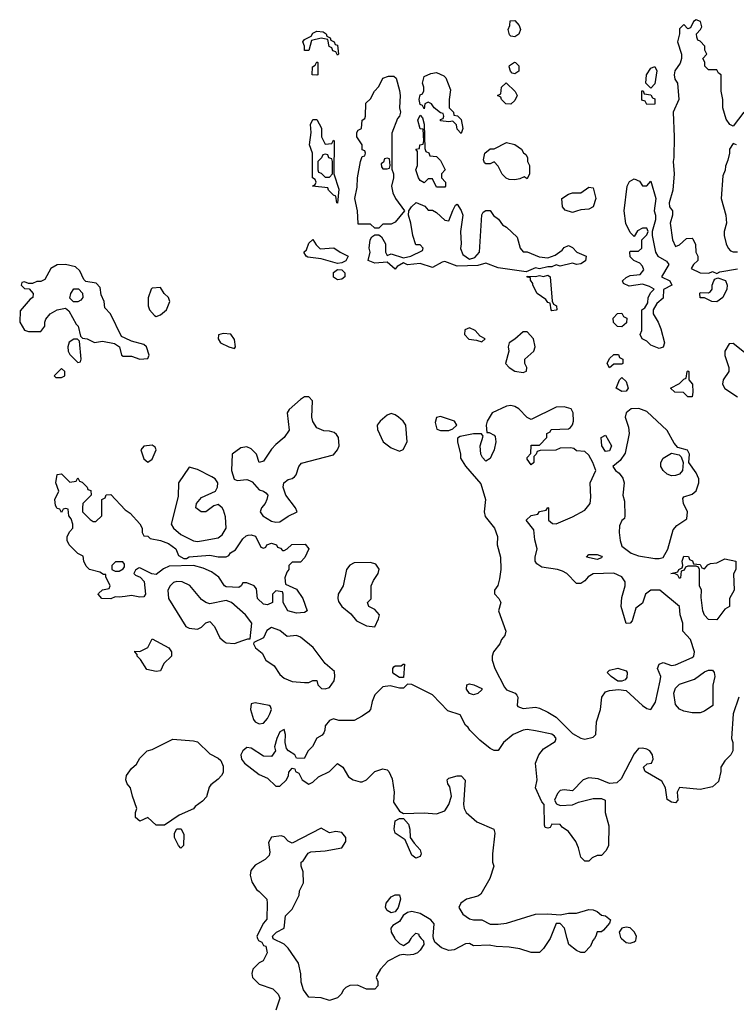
# Model space of a CAD drawing. Header units: inches. Extents: x 2380249 to 2585472, y 382747 to 546448.
# Tile 377 of 626: x 2509487 to 2512965, y 439680 to 444458. Entities that reach past the tile are written whole.
import ezdxf

# ---------------------------------------------------------------- set-up
doc = ezdxf.new("R2010")
doc.units = ezdxf.units.IN
doc.header["$MEASUREMENT"] = 0
for name, color, linetype in [('C5404', 7, 'Continuous'), ('C5413', 7, 'Continuous'), ('C5414', 7, 'Continuous')]:
    doc.layers.add(name, color=color, linetype=linetype)

msp = doc.modelspace()

# ---------------------------------------------------------------- linework, layer by layer
at = {"layer": 'C5404', "color": 4}
for points, elevation in [([(2510000, 442912.3), (2509981.2, 442921.2), (2509928, 443030), (2509900.4, 443060.4), (2509898, 443090), (2509883.1, 443123.1), (2509878, 443158), (2509859, 443179), (2509808, 443188), (2509798, 443198), (2509778.6, 443238.6), (2509758.4, 443258.4), (2509710, 443269.3), (2509670, 443269.2), (2509638, 443250), (2509610, 443198), (2509590, 443188), (2509570, 443188), (2509550, 443178), (2509530, 443178), (2509510, 443186), (2509498, 443182), (2509494, 443170), (2509510, 443154), (2509532.7, 443152.7), (2509552, 443130), (2509551.3, 443110), (2509538, 443102), (2509490, 443046), (2509487.3, 442990), (2509510, 442951.3), (2509530, 442944.7), (2509590, 442944.7), (2509608.7, 442970), (2509608.7, 442990), (2509614.6, 443005.4), (2509635.3, 443030), (2509670, 443050.7), (2509710, 443058), (2509725.4, 443045.4), (2509760.7, 442980.7), (2509770.5, 442970.5), (2509782, 442922), (2509792, 442912), (2509814, 442910), (2509850, 442891.3), (2509890, 442898.8), (2509947.1, 442887.1), (2509971.3, 442871.3), (2509982, 442830), (2509990, 442824.7), (2510000, 442825)], 48), ([(2510000, 441659.7), (2509970, 441655.3), (2509950, 441658), (2509930, 441648), (2509886, 441650), (2509868, 441670), (2509870, 441674), (2509888.4, 441691.6), (2509922, 441698), (2509926, 441710), (2509906, 441754), (2509906, 441766), (2509894, 441766), (2509876.4, 441776.4), (2509826, 441790), (2509810, 441806), (2509798, 441830), (2509794.6, 441854.6), (2509770, 441868), (2509728, 441910), (2509718, 441930), (2509718, 441950), (2509730, 441974), (2509746, 441990), (2509746, 442010), (2509736.4, 442036.4), (2509726, 442050), (2509722, 442082), (2509710, 442086), (2509698, 442082), (2509690, 442066), (2509682, 442082), (2509670, 442086), (2509660.4, 442100.4), (2509658, 442130), (2509678, 442170), (2509662, 442210), (2509668.4, 442251.6), (2509690, 442254), (2509730, 442214), (2509762, 442218), (2509770, 442234), (2509778, 442218), (2509790, 442214), (2509814, 442190), (2509818, 442178), (2509832.7, 442172.7), (2509834, 442150), (2509794, 442110), (2509792, 442090), (2509792, 442070), (2509830, 442032), (2509843.6, 442023.6), (2509856.4, 442023.6), (2509886, 442050), (2509886, 442130), (2509902, 442138), (2509907.3, 442152.7), (2509930, 442154), (2509999.6, 442079.6), (2510000, 442079.3)], 44)]:
    msp.add_lwpolyline(points, dxfattribs=dict(at, elevation=elevation))
for points, elevation in [([(2509748.4, 443088.4), (2509730, 443106), (2509735.3, 443130), (2509750, 443151.3), (2509772, 443152), (2509791.6, 443131.6), (2509794, 443110), (2509783.6, 443096.4), (2509770, 443088.7)], 48), ([(2509750, 442908), (2509727.1, 442892.9), (2509721, 442870), (2509722, 442850), (2509730, 442834), (2509770, 442794), (2509782, 442798), (2509786, 442810), (2509778, 442898), (2509767.3, 442907.3)], 48), ([(2509690, 442766), (2509654, 442730), (2509662, 442722), (2509690, 442722), (2509706, 442730), (2509706, 442750)], 48), ([(2509987.3, 441827.3), (2509952.7, 441827.3), (2509934, 441810), (2509934, 441790), (2509950, 441782), (2509970, 441782), (2509990, 441794), (2509996.4, 441803.6), (2509996.4, 441816.4)], 44)]:
    msp.add_lwpolyline(points, close=True, dxfattribs=dict(at, elevation=elevation))
at = {"layer": 'C5413', "color": 4, "elevation": 44}
for points in [[(2510642, 440000), (2510646, 439990), (2510662, 439982), (2510670, 439966), (2510682, 439962), (2510688, 439930), (2510668.4, 439891.6), (2510650, 439882), (2510619, 439850), (2510613.2, 439830), (2510617.2, 439810), (2510650, 439777.2), (2510715.5, 439755.5), (2510742, 439730), (2510749, 439710), (2510730, 439652)], [(2511435.4, 440000), (2511447.3, 439987.3), (2511448, 439970), (2511430, 439942), (2511418, 439930), (2511399, 439921), (2511370, 439918), (2511350, 439922), (2511330, 439918), (2511274, 439890), (2511238, 439850), (2511220.4, 439819.6), (2511218, 439810), (2511226, 439790), (2511226, 439770), (2511210, 439754), (2511170, 439754), (2511127.3, 439772.7), (2511090, 439772), (2511070, 439762), (2511058, 439750), (2511048, 439730), (2511028.9, 439711.1), (2510990, 439698), (2510950, 439711), (2510890, 439714), (2510864.7, 439750), (2510852.7, 439787.3), (2510851.6, 439828.4), (2510839.8, 439879.8), (2510790, 439952), (2510770, 439972), (2510718, 439998), (2510717.3, 440000)], [(2511307.2, 440000), (2511310, 439995.3), (2511330, 439975.3), (2511350, 439966), (2511376.9, 439983.1), (2511386.6, 440000)], [(2512061.2, 440000), (2512060.9, 439999.1), (2512030, 439951.3), (2512010, 439931.3), (2511970, 439931), (2511914, 439950), (2511863.1, 439956.9), (2511799.8, 439959.8), (2511766.4, 439966.4), (2511690, 439964), (2511670, 439974.8), (2511650, 439973.4), (2511596.1, 439943.9), (2511570, 439941.3), (2511533.8, 439953.8), (2511501.3, 439981.3), (2511496.2, 440000)], [(2512276.5, 440000), (2512269, 439990), (2512258, 439962), (2512228.4, 439931.6), (2512210, 439931.3), (2512190, 439941), (2512152, 439970), (2512144.1, 440000)], [(2512407.6, 440000), (2512430, 439980.3), (2512450, 439976.5), (2512470, 439982.6), (2512476.9, 439990), (2512478.6, 440000)]]:
    msp.add_lwpolyline(points, dxfattribs=at)
at = {"layer": 'C5414', "color": 4}
for points, elevation in [([(2511890, 444375.3), (2511870, 444378), (2511864.7, 444384.7), (2511858, 444410), (2511866, 444430), (2511867.3, 444452.7), (2511890, 444454), (2511912, 444430), (2511918, 444410), (2511910, 444388)], 44), ([(2511030, 444286), (2511022, 444302), (2511007.3, 444307.3), (2511002, 444322), (2510988.4, 444328.4), (2510982, 444362), (2510950, 444368), (2510903.6, 444356.4), (2510890, 444308), (2510869, 444309), (2510868.7, 444330), (2510862, 444350), (2510870, 444362), (2510902, 444378), (2510910, 444392), (2510930, 444402), (2510959.6, 444399.6), (2510974, 444390), (2510978, 444378), (2510994, 444370), (2510998, 444358), (2511014, 444350), (2511018, 444338), (2511030, 444334), (2511034, 444290)], 44), ([(2510930, 444188), (2510906, 444190), (2510908, 444230), (2510922, 444238), (2510930, 444254), (2510934, 444250), (2510934, 444190)], 44), ([(2511890, 444195.3), (2511878, 444198), (2511868.4, 444208.4), (2511862, 444230), (2511864.7, 444235.3), (2511888.7, 444251.3), (2511894, 444250), (2511910, 444234), (2511910, 444208)], 44), ([(2512550, 444126), (2512526, 444150), (2512528.7, 444190), (2512550, 444222), (2512570, 444231.3), (2512578.8, 444210), (2512570, 444146)], 44), ([(2511210, 443446), (2511190, 443466), (2511130, 443466), (2511129.2, 443469.2), (2511126, 443530), (2511113.2, 443590), (2511124.7, 443644.7), (2511126, 443690), (2511142, 443770), (2511150, 443794), (2511162, 443798), (2511166, 443810), (2511162, 443822), (2511150, 443826), (2511148.7, 443850), (2511124, 443890), (2511124, 443910), (2511130, 443922), (2511146, 443930), (2511148.9, 443971.1), (2511162, 443978), (2511166, 443990), (2511167.3, 444052.7), (2511190, 444074), (2511208.4, 444111.6), (2511230, 444134), (2511250, 444174), (2511276.4, 444183.6), (2511303.6, 444183.6), (2511314.4, 444174.4), (2511330, 444114), (2511333.4, 444090), (2511330.7, 444030.7), (2511336, 444010), (2511331, 443990), (2511321, 443979), (2511292.7, 443907.3), (2511292.7, 443732.7), (2511302, 443710), (2511302, 443690), (2511291.3, 443650), (2511298, 443618), (2511311, 443590), (2511354, 443530), (2511310, 443475.3), (2511290, 443466), (2511250, 443466), (2511230, 443446)], 44), ([(2511630, 443906), (2511610, 443926), (2511607.3, 443947.3), (2511590, 443966), (2511570, 443962), (2511530, 443968), (2511530, 443974), (2511542, 443978), (2511546, 443990), (2511542, 444002), (2511530, 444006), (2511498, 444030), (2511486, 444050), (2511470, 444058), (2511454, 444050), (2511450, 444026), (2511442, 444042), (2511430, 444046), (2511426, 444070), (2511430, 444094), (2511442, 444098), (2511448, 444112), (2511448.7, 444130), (2511442, 444150), (2511450, 444182), (2511483.1, 444196.9), (2511510, 444202), (2511545.4, 444185.4), (2511555.3, 444175.3), (2511578, 444118), (2511571.3, 444070), (2511572, 444030), (2511592, 444010), (2511594, 443994), (2511611.6, 443991.6), (2511630, 443974), (2511638, 443930)], 44), ([(2511870, 444048), (2511846, 444050), (2511826, 444070), (2511822, 444082), (2511806, 444090), (2511822, 444098), (2511826, 444130), (2511848, 444152), (2511892, 444110), (2511902, 444090), (2511890, 444066)], 44), ([(2512530, 444046), (2512522, 444062), (2512507.3, 444067.3), (2512507.3, 444112.7), (2512512.7, 444112.7), (2512518, 444098), (2512550, 444094), (2512558, 444078), (2512570, 444074), (2512570, 444048)], 44), ([(2510970, 443854), (2511002, 443858), (2511010, 443874), (2511014, 443870), (2511012, 443710), (2511035.3, 443635.3), (2511030, 443568), (2511026, 443570), (2511022, 443602), (2511010, 443606), (2510986, 443630), (2510982, 443642), (2510908, 443650), (2510922, 443658), (2510926, 443670), (2510922, 443682), (2510908, 443690), (2510908, 443810), (2510894, 443850), (2510902, 443910), (2510898, 443950), (2510910, 443974), (2510930, 443974), (2510951.6, 443931.6), (2510952, 443890)], 44), ([(2511510, 443646), (2511490, 443686), (2511470, 443686), (2511450, 443666), (2511430, 443678), (2511422, 443690), (2511409.4, 443729.4), (2511418, 443750), (2511418, 443818), (2511409.4, 443830), (2511427.3, 443832.7), (2511428.7, 443850), (2511446, 443854), (2511448, 443870), (2511446, 443926), (2511430, 443928), (2511419, 443970), (2511430, 443994), (2511442, 443982), (2511450.9, 443950.9), (2511452.7, 443832.7), (2511458, 443818), (2511472.7, 443812.7), (2511478, 443798), (2511510, 443794), (2511530, 443774), (2511552, 443730), (2511534, 443710), (2511534, 443690), (2511554, 443670), (2511554, 443650), (2511550, 443646)], 44), ([(2511950, 443686), (2511935.3, 443695.3), (2511914.4, 443685.6), (2511890, 443681.2), (2511862, 443682), (2511848.7, 443688.7), (2511829, 443709), (2511810, 443748), (2511790, 443768), (2511770, 443758), (2511750, 443758), (2511743.1, 443763.1), (2511738, 443778), (2511745.2, 443810), (2511770, 443832), (2511790, 443832), (2511850, 443862), (2511890, 443852), (2511922, 443830), (2511931.6, 443811.6), (2511943.6, 443803.6), (2511952, 443790), (2511952, 443770), (2511962, 443750), (2511962, 443710)], 44), ([(2510970, 443806), (2510958, 443802), (2510952.7, 443787.3), (2510934, 443770), (2510934, 443730), (2510938, 443718), (2510950, 443714), (2510970, 443694), (2510990, 443694), (2511006, 443710), (2511006, 443770), (2511002, 443782), (2510987.3, 443787.3), (2510982, 443802)], 44), ([(2511270, 443786), (2511258, 443782), (2511252.7, 443767.3), (2511242, 443758), (2511243.6, 443743.6), (2511250, 443734), (2511270, 443734), (2511282, 443738), (2511286, 443750), (2511282, 443782)], 44), ([(2512510, 443652), (2512530, 443652), (2512550, 443674), (2512574, 443590), (2512566.8, 443530), (2512573.4, 443510), (2512573.2, 443486.8), (2512556, 443430), (2512556, 443410), (2512572.7, 443330), (2512584.9, 443310), (2512625.5, 443285.5), (2512638, 443270), (2512602, 443210), (2512642, 443190), (2512652, 443170), (2512612, 443148), (2512610, 443106), (2512579.6, 443080.4), (2512562, 443050), (2512562, 443030), (2512586, 442990), (2512598.5, 442958.5), (2512616, 442890), (2512610, 442868.7), (2512590, 442862), (2512550, 442878), (2512530, 442898), (2512508.9, 442908.9), (2512498, 442930), (2512506, 442950), (2512506, 443050), (2512520.4, 443059.6), (2512536.4, 443083.6), (2512538, 443110), (2512550, 443134), (2512566, 443150), (2512543.1, 443163.1), (2512510, 443174), (2512444.7, 443164.7), (2512418, 443178), (2512413.2, 443190), (2512430, 443206.8), (2512450, 443216.3), (2512499, 443221), (2512516.5, 443243.5), (2512510, 443262), (2512496.5, 443276.5), (2512468, 443290), (2512450, 443308), (2512448.7, 443330), (2512450, 443334), (2512490, 443334), (2512506, 443350), (2512506, 443390), (2512530, 443414), (2512538, 443430), (2512530, 443446), (2512510, 443446), (2512486, 443434), (2512470, 443406), (2512450, 443426), (2512429.3, 443469.3), (2512421.2, 443530), (2512435.1, 443650), (2512447, 443673), (2512470, 443686), (2512494.4, 443674.4)], 44), ([(2512170, 443522), (2512134, 443534), (2512122, 443550), (2512118, 443590), (2512150, 443611.3), (2512170, 443618), (2512210, 443618), (2512250, 443644.7), (2512270, 443642), (2512282.8, 443590), (2512270.7, 443550), (2512250, 443539), (2512210, 443535.3), (2512190, 443528.7)], 44), ([(2511470, 443534), (2511490, 443534), (2511510, 443522), (2511550, 443484.7), (2511570, 443482), (2511588.7, 443531.3), (2511602, 443558), (2511610, 443562), (2511630, 443532), (2511637.3, 443510), (2511626, 443430), (2511630.4, 443370), (2511627.3, 443347.3), (2511638, 443318), (2511670, 443296.3), (2511696.6, 443303.4), (2511719.3, 443330), (2511729.4, 443510.6), (2511736.4, 443523.6), (2511750, 443532), (2511770, 443532), (2511787.1, 443507.1), (2511810.7, 443490.7), (2511830, 443462), (2511850, 443452), (2511902, 443402), (2511916, 443350), (2511930, 443331.3), (2511950, 443331.3), (2512008, 443308), (2512050, 443302.8), (2512085.2, 443314.8), (2512120.2, 443339.8), (2512130, 443352), (2512150, 443362), (2512170, 443352), (2512191.3, 443330), (2512236, 443310), (2512232.7, 443287.3), (2512210, 443273.2), (2512190, 443269.4), (2512170, 443277.2), (2512110, 443262), (2512090, 443268), (2512070, 443258), (2512050, 443258), (2512010, 443248.7), (2511990, 443254), (2511946, 443234), (2511810, 443254.5), (2511750, 443277.2), (2511710, 443265.2), (2511610, 443262.7), (2511550, 443284), (2511538, 443282), (2511490, 443255.3), (2511430, 443275.3), (2511369, 443269), (2511350, 443278), (2511319.6, 443260.4), (2511310, 443248), (2511270, 443282), (2511210, 443277.2), (2511178, 443290), (2511188.7, 443330), (2511184, 443350), (2511188, 443390), (2511196.4, 443403.6), (2511210, 443414), (2511230, 443414), (2511243.6, 443403.6), (2511262, 443370), (2511262, 443330), (2511270, 443314), (2511290, 443322), (2511350, 443302), (2511386, 443310), (2511442, 443338), (2511446, 443350), (2511430, 443366), (2511410, 443366), (2511395.3, 443410), (2511386, 443470), (2511374, 443510), (2511375.3, 443530), (2511388, 443550), (2511411.6, 443571.6), (2511452.7, 443552.7)], 44), ([(2510945.4, 443345.4), (2511011.6, 443351.6), (2511042, 443330), (2511082, 443310), (2511070, 443288), (2511050, 443278), (2511030, 443275.3), (2510950, 443297.2), (2510886, 443306), (2510878, 443310), (2510866, 443330), (2510879, 443341), (2510890, 443374), (2510910, 443391.3), (2510925.4, 443365.4)], 44), ([(2511030, 443195.3), (2511010, 443208), (2511009.5, 443230.5), (2511030, 443246), (2511050, 443244.7), (2511064.7, 443230), (2511064.7, 443210), (2511050, 443199)], 44), ([(2512070, 443046), (2512066, 443050), (2512062, 443082), (2512050, 443086), (2512040.4, 443100.4), (2511998, 443130), (2511978, 443170), (2511978, 443178), (2511966, 443194), (2511966, 443206), (2511950, 443208), (2511950, 443214), (2511990, 443211.3), (2512010, 443216), (2512030, 443211), (2512050, 443218), (2512062, 443210), (2512072, 443092), (2512078, 443078), (2512092, 443070), (2512094, 443050), (2512090, 443048)], 44), ([(2512870, 443089.6), (2512846, 443090), (2512810, 443108), (2512790, 443108.7), (2512788, 443130), (2512790, 443134), (2512830, 443132), (2512840.4, 443139.6), (2512848, 443150), (2512848, 443170), (2512855.3, 443190), (2512861.2, 443198.8), (2512875.3, 443204.7), (2512913, 443193), (2512921, 443170), (2512918.8, 443150), (2512898.8, 443110)], 44), ([(2510170, 443158), (2510130, 443155.3), (2510124.7, 443150), (2510111.6, 443108.4), (2510111.3, 443070), (2510118, 443050), (2510142, 443022), (2510150, 443018), (2510170, 443026), (2510199, 443050), (2510215.3, 443090), (2510208.7, 443110), (2510189.2, 443129.2)], 48), ([(2512410, 442968), (2512388.4, 442968.4), (2512368.4, 442988.4), (2512368, 443010), (2512388.4, 443031.6), (2512410, 443034), (2512418, 443018), (2512434, 443010), (2512432.7, 442987.3)], 44), ([(2510474.6, 442934.6), (2510452, 442928), (2510451.3, 442910), (2510462, 442890), (2510502, 442870), (2510530, 442862), (2510535.3, 442870), (2510530, 442906), (2510512.5, 442932.5)], 48), ([(2511670, 442962), (2511646.8, 442953.2), (2511646, 442930), (2511667.3, 442907.3), (2511703.6, 442903.6), (2511730, 442894), (2511746, 442910), (2511722, 442922), (2511698, 442950)], 48), ([(2511950, 442944), (2511930, 442944), (2511890, 442908), (2511862, 442890), (2511858, 442870), (2511861, 442850), (2511844.7, 442790), (2511862, 442770), (2511890, 442752), (2511930, 442746), (2511947.3, 442752.7), (2511948, 442770), (2511938, 442790), (2511938, 442810), (2511982, 442850), (2511989, 442870), (2511981.2, 442910)], 48), ([(2512350, 442768), (2512338, 442790), (2512350, 442814), (2512370, 442834), (2512392.7, 442832.7), (2512398, 442818), (2512414, 442810), (2512414, 442790), (2512410, 442786), (2512370, 442786)], 44), ([(2512730, 442628), (2512708.7, 442648.7), (2512666, 442650), (2512646, 442670), (2512690, 442692), (2512710, 442714), (2512722, 442718), (2512726, 442750), (2512730, 442754), (2512734, 442750), (2512734, 442710), (2512752, 442690), (2512754, 442650), (2512750, 442628)], 44), ([(2512410, 442654), (2512382, 442670), (2512398, 442710), (2512410, 442722), (2512430, 442702), (2512441, 442670), (2512430, 442655.3)], 44), ([(2510890, 442628), (2510870, 442628), (2510850, 442615.3), (2510794.4, 442565.6), (2510786, 442550), (2510794.4, 442465.6), (2510771, 442430), (2510730, 442396), (2510710, 442373.2), (2510670, 442315.3), (2510649.4, 442309.4), (2510636, 442350), (2510610, 442375.1), (2510590, 442385.2), (2510559.8, 442380.2), (2510518, 442350), (2510515.5, 442270), (2510527.7, 442227.7), (2510542.5, 442222.5), (2510590, 442226), (2510602.4, 442222.4), (2510615.6, 442215.6), (2510650, 442176), (2510670.7, 442170.7), (2510682, 442162), (2510691, 442150), (2510686.8, 442130), (2510678.8, 442110), (2510661, 442090), (2510654.8, 442070), (2510666.8, 442050), (2510710, 442024.9), (2510730, 442019.5), (2510750, 442021.6), (2510790, 442048.4), (2510833.2, 442070), (2510826.6, 442090), (2510779.5, 442150), (2510765.2, 442190), (2510769, 442210), (2510790, 442226.8), (2510810, 442231), (2510820.2, 442239.8), (2510829, 442250), (2510842, 442290), (2510854.6, 442305.4), (2511010, 442346.8), (2511029.2, 442370), (2511037.2, 442390), (2511034, 442430), (2511024.7, 442444.7), (2511014, 442454), (2510990, 442462), (2510963.1, 442463.1), (2510930, 442478), (2510910, 442508), (2510905.2, 442530), (2510908.4, 442608.4)], 48), ([(2511870, 442586), (2511850, 442582.7), (2511781, 442550), (2511756, 442510), (2511751.3, 442490), (2511754, 442454), (2511766, 442454), (2511790, 442442), (2511795.3, 442435.3), (2511797.3, 442410), (2511790.6, 442370), (2511777.5, 442342.5), (2511770, 442328.7), (2511750, 442315.3), (2511732.9, 442332.9), (2511726, 442350), (2511722.7, 442390), (2511736.4, 442436.4), (2511728, 442448), (2511690, 442449), (2511625.4, 442434.6), (2511612.7, 442427.3), (2511612, 442410), (2511626, 442350), (2511626, 442330), (2511650.7, 442290.7), (2511725.2, 442205.2), (2511747.3, 442130), (2511740.7, 442070), (2511746.8, 442046.8), (2511792, 441990), (2511806, 441950), (2511804.9, 441910), (2511820.7, 441850), (2511822.8, 441790), (2511815.9, 441744.1), (2511807.3, 441712.7), (2511791, 441690), (2511791.1, 441671.1), (2511812, 441650), (2511822, 441630), (2511811, 441590), (2511846.8, 441490), (2511841, 441470), (2511826, 441450), (2511818, 441430), (2511787.3, 441390), (2511780.7, 441370), (2511780.5, 441350), (2511792.4, 441310), (2511839.3, 441219.3), (2511850, 441206.8), (2511892, 441190), (2511899.8, 441179.8), (2511904.7, 441170), (2511902, 441130), (2511905.4, 441125.4), (2511930, 441116), (2511990, 441122), (2512010, 441117.3), (2512050, 441098), (2512090, 441073), (2512170, 440993.4), (2512210, 440970.8), (2512230, 440967.3), (2512270, 440976), (2512284, 440990), (2512286, 441050), (2512305.2, 441110), (2512313.2, 441170), (2512330, 441196), (2512350, 441202.8), (2512392.9, 441207.1), (2512430, 441202.8), (2512510, 441130.8), (2512530, 441116), (2512550, 441111.3), (2512573.4, 441146.6), (2512596, 441250), (2512599, 441270), (2512582.9, 441310), (2512590, 441330.6), (2512610, 441338.8), (2512650, 441324.7), (2512670, 441326.8), (2512750, 441362.8), (2512759, 441370), (2512762.7, 441390), (2512742, 441450), (2512705.2, 441490), (2512706, 441530), (2512692.7, 441570), (2512688.7, 441610), (2512594, 441690), (2512550.7, 441689.3), (2512524.7, 441670), (2512510, 441626), (2512476.9, 441603.1), (2512459.8, 441540.2), (2512450.7, 441529.3), (2512430, 441528.7), (2512407, 441610), (2512410, 441654), (2512425.2, 441710), (2512426, 441730), (2512410, 441753.6), (2512370, 441772.2), (2512270.4, 441769.6), (2512245.8, 441754.2), (2512230, 441735.3), (2512210, 441722), (2512190, 441722), (2512142, 441770), (2512121.5, 441781.5), (2512098, 441790), (2512021.7, 441801.7), (2511997.6, 441817.6), (2511989.4, 441830), (2511989.4, 441850), (2511999.3, 441890), (2511986.6, 441933.4), (2511982, 441982), (2511946, 442030), (2511970, 442052), (2512002, 442058), (2512010, 442072), (2512042, 442078), (2512050, 442091.3), (2512054, 442090), (2512054, 442030), (2512072.7, 442012.7), (2512090, 442012), (2512170, 442046), (2512230, 442078), (2512256, 442110), (2512259.5, 442140.5), (2512256, 442210), (2512284, 442270), (2512269.2, 442310), (2512250, 442344), (2512230, 442362), (2512190, 442366), (2512176.4, 442376.4), (2512160.4, 442380.4), (2512110, 442378), (2512088.4, 442368.4), (2512012.7, 442367.3), (2511998, 442362), (2511994, 442350), (2511982, 442338), (2511982, 442310), (2511970, 442298), (2511950, 442326), (2511950, 442334), (2511967.3, 442352.7), (2511970, 442394), (2512010, 442394), (2512046, 442430), (2512046, 442450), (2512062, 442458), (2512066, 442470), (2512150, 442472), (2512160.4, 442479.6), (2512170, 442492), (2512174.5, 442510), (2512173.6, 442550), (2512164, 442570), (2512130, 442579.5), (2512090, 442577.2), (2511970, 442518), (2511950, 442528), (2511909, 442570), (2511890, 442580.9)], 48), ([(2511290, 442546.6), (2511270, 442539.3), (2511237.3, 442510), (2511222.8, 442490), (2511224, 442470), (2511251, 442410), (2511290, 442381), (2511330, 442364.7), (2511348.4, 442371.6), (2511368, 442410), (2511362, 442490), (2511349, 442510), (2511325.2, 442530), (2511310, 442540.9)], 48), ([(2512491.3, 442571.3), (2512454, 442570), (2512431, 442550), (2512426, 442530), (2512441.4, 442481.4), (2512444.9, 442450), (2512426.1, 442353.9), (2512401.7, 442318.3), (2512366, 442290), (2512378, 442270), (2512397.3, 442257.3), (2512413.7, 442233.7), (2512420.5, 442210), (2512414.8, 442150), (2512422, 442122), (2512424.7, 442050), (2512422, 442038), (2512410, 442028), (2512398.8, 442001.2), (2512396.3, 441970), (2512401.6, 441930), (2512410, 441904), (2512454.8, 441870), (2512490, 441857), (2512570, 441843.6), (2512590, 441842.6), (2512610, 441848.7), (2512632.1, 441887.9), (2512658, 441982), (2512676.9, 442003.1), (2512724.7, 442035.3), (2512728.7, 442070), (2512708.7, 442110), (2512705.6, 442134.4), (2512710, 442142), (2512750, 442156), (2512770, 442171.3), (2512783.7, 442210), (2512782.7, 442230), (2512770, 442259), (2512735.3, 442310), (2512738, 442350), (2512728.4, 442368.4), (2512682, 442382), (2512663.3, 442403.3), (2512630, 442465.2), (2512530, 442557.2)], 48), ([(2511530, 442533.2), (2511510, 442528), (2511502.8, 442502.8), (2511511.6, 442471.6), (2511530, 442464.7), (2511570, 442464.7), (2511590, 442472), (2511608, 442490), (2511598, 442510)], 48), ([(2512330, 442362.7), (2512313.2, 442390), (2512309.4, 442430.6), (2512330, 442442), (2512359.1, 442390), (2512350, 442366)], 44), ([(2510130, 442393.2), (2510090, 442389), (2510074.8, 442370), (2510090, 442326.8), (2510110, 442311), (2510130, 442324.7), (2510149, 442370), (2510144, 442384)], 48), ([(2512650, 442243.7), (2512630, 442252.3), (2512609.6, 442269.6), (2512599.3, 442290), (2512598, 442310), (2512609.3, 442330), (2512650, 442354.8), (2512687.1, 442347.1), (2512697.3, 442337.3), (2512707.3, 442310), (2512704, 442270), (2512690, 442253.2), (2512670, 442246)], 48), ([(2510310, 442286), (2510258, 442210), (2510256.3, 442143.7), (2510223, 442010), (2510233, 441990), (2510270, 441960.3), (2510330, 441928.5), (2510350, 441925.3), (2510370, 441928.8), (2510450, 441944.4), (2510470, 441958), (2510489.6, 441990), (2510485.4, 442045.4), (2510477.2, 442077.2), (2510470, 442089), (2510450, 442105.2), (2510430, 442099), (2510390, 442069.4), (2510368, 442070), (2510342, 442090), (2510345.2, 442110), (2510370, 442138.8), (2510438, 442170), (2510448, 442190), (2510448.7, 442210), (2510435.3, 442230), (2510420.2, 442240.2), (2510350, 442275.3)], 48), ([(2511190, 441824.5), (2511110, 441822), (2511088.7, 441811.3), (2511073.4, 441790), (2511057.1, 441710), (2511033, 441670), (2511030.6, 441650), (2511035.2, 441635.2), (2511050.8, 441610), (2511094.4, 441574.4), (2511121.4, 441541.4), (2511170, 441516), (2511210, 441512), (2511229.2, 441550), (2511234, 441570), (2511210, 441595.3), (2511182, 441610), (2511175.3, 441630), (2511192.3, 441647.7), (2511193.7, 441710), (2511204.1, 441735.9), (2511227.3, 441770), (2511232.1, 441792.1), (2511215.1, 441815.1)], 48), ([(2512290, 441838), (2512238, 441850), (2512250, 441862), (2512290, 441862), (2512310, 441854), (2512314, 441850), (2512310, 441846)], 44), ([(2512810, 441794), (2512827.3, 441812.7), (2512840.4, 441819.6), (2512870, 441822), (2512910, 441842), (2512962, 441830), (2512962, 441790), (2512951.6, 441768.4), (2512954, 441690), (2512932, 441650), (2512932, 441610), (2512910, 441598), (2512870, 441546), (2512830, 441548), (2512810, 441568), (2512802, 441590), (2512794.6, 441654.6), (2512795.3, 441690), (2512786, 441710), (2512786, 441790), (2512782, 441802), (2512770, 441806), (2512730, 441806), (2512718, 441802), (2512712.7, 441787.3), (2512698, 441782), (2512694, 441750), (2512690, 441746), (2512682, 441762), (2512668.4, 441768.4), (2512648, 441770), (2512682, 441778), (2512686, 441790), (2512702, 441798), (2512706, 441810), (2512702, 441830), (2512710, 441854), (2512732.7, 441852.7), (2512738, 441838), (2512752.7, 441832.7), (2512758, 441818), (2512790, 441814), (2512798, 441798)], 44), ([(2510250, 441731.5), (2510233.7, 441726.3), (2510217.1, 441710), (2510207, 441690), (2510208.7, 441650), (2510294, 441514), (2510310, 441504.9), (2510350, 441500.7), (2510369.6, 441510.4), (2510390, 441531), (2510410, 441538), (2510433.4, 441513.4), (2510458.5, 441458.5), (2510479.9, 441439.9), (2510490, 441434), (2510529.3, 441430.7), (2510570, 441444.7), (2510594, 441454), (2510606, 441454), (2510613.2, 441530), (2510582.7, 441570), (2510515.1, 441630), (2510490, 441639.7), (2510410, 441623.7), (2510390, 441629.3), (2510370, 441645.2), (2510312.9, 441712.9), (2510275.3, 441730)], 48), ([(2510710, 441508.7), (2510686.4, 441493.6), (2510670, 441458), (2510623.6, 441436.4), (2510622, 441430), (2510632, 441410), (2510663.6, 441383.6), (2510682, 441350), (2510722, 441322), (2510750, 441281), (2510770, 441262.8), (2510810, 441246), (2510870, 441241), (2510890, 441242), (2510910, 441251), (2510930, 441251.3), (2510934, 441230), (2510952, 441212), (2510970, 441211.3), (2510990, 441218), (2511013.2, 441250), (2511017.2, 441270), (2511015.1, 441295.1), (2510970, 441334), (2510911.8, 441411.8), (2510850, 441460.9), (2510830, 441469.3), (2510785.2, 441465.2), (2510750, 441493.2)], 48), ([(2510150, 441295.3), (2510104, 441304), (2510074, 441354), (2510058, 441370), (2510058, 441378), (2510046, 441390), (2510046, 441394), (2510070, 441392), (2510108.4, 441411.6), (2510130, 441454), (2510210.6, 441410.6), (2510224.7, 441390), (2510224.7, 441370), (2510186.4, 441333.6), (2510170, 441298)], 44), ([(2511330, 441266), (2511303.1, 441283.1), (2511298, 441290), (2511298, 441310), (2511303.1, 441316.9), (2511310, 441322), (2511338, 441322), (2511348.7, 441331.3), (2511354, 441330), (2511350, 441266)], 44), ([(2512410, 441248), (2512390, 441248.7), (2512358, 441270), (2512338, 441290), (2512350, 441302), (2512390, 441310.8), (2512430, 441298), (2512436, 441290), (2512434.4, 441265.6), (2512425.4, 441254.6)], 48), ([(2512750, 441094), (2512710, 441102.7), (2512690, 441112.7), (2512670, 441135.3), (2512662.4, 441190), (2512670, 441214.8), (2512690, 441233), (2512762, 441258), (2512810, 441293.4), (2512830, 441301), (2512850, 441302), (2512858, 441290), (2512861, 441270), (2512851.6, 441228.4), (2512851.3, 441130), (2512810, 441102), (2512790, 441094)], 44), ([(2511690, 441182), (2511670, 441188.7), (2511655.3, 441210), (2511658, 441230), (2511670, 441234.8), (2511690.8, 441230.8), (2511730, 441212), (2511730, 441206), (2511710, 441188.7)], 44), ([(2510630, 441142.7), (2510610, 441138), (2510607.3, 441110), (2510622, 441062), (2510630.5, 441050.5), (2510650, 441040.7), (2510670, 441044), (2510690, 441066.8), (2510701.6, 441090), (2510709.3, 441110), (2510705.2, 441125.2), (2510698, 441130)], 48), ([(2510150, 440548.7), (2510110, 440586), (2510070, 440568), (2510050, 440586), (2510049.2, 440610), (2510055.3, 440630), (2510034, 440690), (2510025.2, 440730), (2510009.3, 440750), (2510002.7, 440770), (2510006, 440790), (2510030, 440824.7), (2510054.6, 440845.4), (2510070, 440874), (2510106, 440910), (2510130, 440916), (2510230, 440966.8), (2510330, 440959.1), (2510350, 440953.4), (2510410, 440894.8), (2510450, 440874.8), (2510463, 440863), (2510474.9, 440834.9), (2510474.4, 440805.6), (2510466.8, 440790), (2510450, 440773.2), (2510414.4, 440745.6), (2510406.8, 440733.2), (2510394, 440686), (2510374.4, 440665.6), (2510339.6, 440640.4), (2510330, 440628), (2510262, 440598), (2510190, 440548.7)], 44), ([(2511410, 440389.2), (2511390, 440404), (2511358, 440478), (2511309, 440510), (2511304, 440530), (2511308.7, 440570), (2511330, 440582), (2511350, 440582), (2511373.4, 440553.4), (2511381, 440530), (2511382, 440490), (2511401.4, 440461.4), (2511430.8, 440430), (2511436, 440410), (2511430, 440398)], 44), ([(2510270, 440438), (2510258, 440450), (2510239, 440490), (2510238, 440510), (2510250, 440532), (2510271.1, 440531.1), (2510283.6, 440503.6), (2510282, 440450)], 44), ([(2511290, 440124), (2511270, 440135.3), (2511262.7, 440150), (2511265.2, 440170), (2511290, 440202), (2511308.9, 440211.1), (2511330, 440212), (2511336, 440190), (2511324.7, 440150), (2511310, 440128.7)], 44)]:
    msp.add_lwpolyline(points, close=True, dxfattribs=dict(at, elevation=elevation))
for points, elevation in [([(2513002, 444010), (2512950, 443942), (2512934, 443950), (2512916, 443976), (2512898.8, 444030), (2512898.8, 444070), (2512890.9, 444110.9), (2512892, 444190), (2512878, 444198), (2512870, 444214), (2512830, 444214), (2512812.7, 444232.7), (2512811.6, 444251.6), (2512802, 444270), (2512822, 444290), (2512812, 444310), (2512812, 444330), (2512790, 444354), (2512778, 444358), (2512772.7, 444372.7), (2512772, 444390), (2512792, 444410), (2512796.9, 444423.1), (2512792, 444450), (2512770, 444458), (2512758, 444450), (2512742, 444418), (2512730, 444414), (2512710, 444434), (2512690, 444414), (2512689.4, 444390), (2512679.3, 444350), (2512699, 444290), (2512699, 444270), (2512692.9, 444247.1), (2512666.6, 444210), (2512662.7, 444190), (2512666.6, 444170), (2512679, 444150), (2512686, 444070), (2512658.4, 444010), (2512662.7, 443890), (2512662, 443790), (2512658, 443770), (2512662.7, 443710), (2512657.2, 443630), (2512639.3, 443570), (2512641.2, 443550), (2512655.3, 443530), (2512655.3, 443510), (2512643.7, 443470), (2512655.3, 443390), (2512670, 443358), (2512690, 443366), (2512723.6, 443396.4), (2512750, 443398), (2512754.6, 443394.6), (2512767.3, 443367.3), (2512768, 443330), (2512778, 443310), (2512778, 443290), (2512758, 443270), (2512746, 443250), (2512788.9, 443228.9), (2512831.3, 443228.7), (2512850, 443235.3), (2512870, 443226), (2512885.4, 443234.6), (2512970, 443249.4)], 44), ([(2512966, 443850), (2512950, 443858), (2512932, 443830), (2512932, 443810), (2512923.6, 443776.4), (2512912.7, 443747.3), (2512911.6, 443728.4), (2512899.6, 443700.4), (2512890.8, 443590), (2512914.8, 443510), (2512918, 443470), (2512906, 443430), (2512906, 443410), (2512916, 443370), (2512924.7, 443350), (2512936.9, 443336.9), (2512950, 443331.3), (2512970, 443331.3)], 44), ([(2510000, 442825), (2510030, 442826), (2510070, 442811.3), (2510110, 442814), (2510115.3, 442830), (2510102, 442870), (2510090, 442882), (2510030, 442898), (2510000, 442912.3)], 48), ([(2513070, 442791.3), (2512950, 442886), (2512930, 442884.7), (2512908.9, 442848.9), (2512908.9, 442828.9), (2512928, 442770), (2512928, 442750), (2512902, 442710), (2512898, 442690), (2512908.7, 442668.7), (2512970, 442628)], 44), ([(2510000, 442079.3), (2510023.6, 442063.6), (2510070, 442012), (2510082, 441990), (2510082, 441970), (2510090, 441954), (2510110, 441952), (2510121, 441941), (2510170, 441930.7), (2510210, 441916.3), (2510244.7, 441890), (2510258, 441858), (2510283.6, 441843.6), (2510296.4, 441843.6), (2510309.3, 441850.7), (2510410, 441858.8), (2510450, 441850.8), (2510490, 441851.3), (2510502, 441858), (2510510, 441871.3), (2510534.6, 441885.4), (2510570, 441938), (2510586.3, 441953.7), (2510596.9, 441956.9), (2510610, 441958), (2510631.1, 441951.1), (2510658, 441898), (2510670, 441894), (2510682, 441898), (2510686, 441910), (2510710, 441918), (2510734, 441910), (2510738, 441898), (2510752.7, 441892.7), (2510762, 441882), (2510770, 441882), (2510786, 441890), (2510808.4, 441911.6), (2510872.7, 441912.7), (2510891.3, 441890), (2510871.6, 441848.4), (2510850, 441826), (2510810, 441826), (2510794, 441810), (2510794, 441790), (2510783.6, 441776.4), (2510774, 441750), (2510778, 441718), (2510830, 441694), (2510862, 441650), (2510882, 441590), (2510870, 441582), (2510830, 441578), (2510788.7, 441590), (2510766, 441630), (2510766, 441670), (2510762, 441682), (2510730, 441686), (2510714, 441670), (2510714, 441630), (2510690, 441618), (2510670, 441622), (2510642, 441650), (2510636.4, 441696.4), (2510626, 441710), (2510590, 441726), (2510570, 441726), (2510562, 441710), (2510550, 441702), (2510490, 441706.6), (2510482, 441710), (2510453.2, 441753.2), (2510418, 441778), (2510377.2, 441797.2), (2510330, 441809.2), (2510213.4, 441806.6), (2510186, 441794), (2510150, 441766), (2510128.4, 441768.4), (2510070, 441798), (2510063.6, 441796.4), (2510050, 441786), (2510042, 441770), (2510050, 441762), (2510072.7, 441752.7), (2510091.3, 441731.3), (2510098, 441670), (2510090, 441658), (2510070, 441655.3), (2510030, 441664), (2510000, 441659.7)], 44), ([(2512978, 441170), (2512949, 441090), (2512942, 440970), (2512948.7, 440950), (2512948.7, 440910), (2512938, 440890), (2512910, 440862), (2512889.2, 440830.8), (2512889.1, 440809.1), (2512878.4, 440761.6), (2512850, 440734.8), (2512790, 440722.8), (2512688.7, 440731.3), (2512678, 440710), (2512682, 440670), (2512670, 440658), (2512650, 440661), (2512630, 440674), (2512622, 440730), (2512603.6, 440763.6), (2512522, 440810), (2512514, 440830), (2512532.7, 440847.3), (2512554, 440850), (2512562, 440870), (2512558, 440890), (2512544.7, 440910), (2512530, 440918.8), (2512510, 440922.8), (2512490, 440921), (2512470, 440896), (2512406, 440774), (2512385.2, 440754.8), (2512350, 440751), (2512294, 440774), (2512250, 440779.3), (2512221.2, 440770), (2512170, 440716), (2512130, 440721), (2512110, 440718), (2512096.5, 440703.5), (2512082, 440670), (2512093.2, 440653.2), (2512110, 440644), (2512170, 440647.3), (2512199.1, 440660.9), (2512270, 440679.3), (2512310, 440679), (2512328, 440670), (2512328.7, 440610), (2512346.3, 440546.3), (2512345.2, 440450), (2512333.6, 440426.4), (2512310, 440402), (2512290, 440402), (2512266, 440390), (2512250, 440374), (2512230, 440374), (2512210, 440394), (2512199.8, 440439.8), (2512186, 440470), (2512150, 440518), (2512119.6, 440539.6), (2512110, 440552), (2512070, 440554), (2512062, 440538), (2512050, 440534), (2512038, 440538), (2512034, 440550), (2512032, 440650), (2512022, 440662), (2511991.3, 440730), (2511998, 440770), (2511991.3, 440850), (2512006, 440890), (2512030, 440919), (2512085.4, 440954.6), (2512091, 440970), (2512082, 440982), (2512070, 440990.7), (2511990, 441007.3), (2511950, 441014), (2511930, 441010.6), (2511882, 440990), (2511835.3, 440950), (2511810, 440912), (2511790, 440911), (2511770, 440921), (2511721.1, 440961.1), (2511672, 441010), (2511663.6, 441023.6), (2511650, 441034), (2511624.7, 441084.7), (2511564.9, 441104.9), (2511490, 441181), (2511390, 441232), (2511370, 441234), (2511350, 441214), (2511330, 441214), (2511285.4, 441225.4), (2511250, 441221), (2511210, 441182), (2511197.2, 441150), (2511189.1, 441110.9), (2511180.2, 441099.8), (2511150, 441078), (2511110, 441058), (2511036.9, 441056.9), (2511010, 441064.7), (2510990, 441058), (2510969.3, 441030.7), (2510968.7, 441010), (2510963.1, 440996.9), (2510954.6, 440985.4), (2510929.1, 440970.9), (2510908.9, 440931.1), (2510888, 440910), (2510867.3, 440872.7), (2510830, 440874), (2510822, 440890), (2510792, 440910), (2510782, 440922), (2510776, 440950), (2510778, 440990), (2510770, 441014), (2510750, 441002), (2510735.3, 440970), (2510724, 440930), (2510728, 440910), (2510710, 440882), (2510670, 440884.7), (2510610, 440922.8), (2510590, 440926), (2510569.6, 440910.4), (2510561.2, 440890), (2510564, 440870), (2510578, 440850), (2510650, 440795.3), (2510690, 440778), (2510730, 440738), (2510750, 440738), (2510782, 440770), (2510792, 440790), (2510792.7, 440807.3), (2510810, 440826), (2510822, 440822), (2510826, 440810), (2510842, 440802), (2510858, 440770), (2510890, 440748), (2510910, 440758), (2510936.9, 440783.1), (2510990.7, 440809.3), (2511030, 440848), (2511055.3, 440830), (2511083.1, 440783.1), (2511106, 440770), (2511140.2, 440760.2), (2511150, 440759), (2511170, 440768.7), (2511210.9, 440809.1), (2511250, 440822), (2511270, 440818), (2511278, 440810), (2511294.6, 440774.6), (2511304, 440710), (2511301.2, 440661.2), (2511330, 440618), (2511350, 440606), (2511451, 440609), (2511510, 440604.5), (2511550, 440619.3), (2511570.6, 440649.4), (2511582.8, 440690), (2511574.8, 440734.8), (2511564.7, 440750), (2511562, 440770), (2511570, 440778), (2511610, 440788.7), (2511630, 440788), (2511648.4, 440768.4), (2511641.2, 440650), (2511644, 440630), (2511654, 440610), (2511705.8, 440565.8), (2511788.7, 440530), (2511793.2, 440510), (2511781.2, 440410), (2511782, 440370), (2511788, 440350), (2511769, 440290), (2511725.4, 440214.6), (2511710, 440204), (2511655.3, 440190), (2511628, 440170), (2511618, 440150), (2511638, 440118), (2511670, 440094), (2511689.4, 440089.4), (2511730, 440089.2), (2511770, 440069.2), (2511810, 440069.2), (2511850, 440074), (2511990, 440117.2), (2512050, 440119), (2512110, 440114), (2512150, 440122.7), (2512190, 440122.7), (2512250, 440139.6), (2512270, 440138.4), (2512289, 440130), (2512310, 440113.2), (2512330, 440108.7), (2512354, 440090), (2512350, 440074), (2512320.4, 440039.6), (2512310, 440032), (2512290, 440032), (2512284, 440010), (2512276.5, 440000)], 44), ([(2510717.3, 440000), (2510714, 440010), (2510734, 440030), (2510771.3, 440050), (2510778, 440110), (2510810, 440142), (2510842.8, 440210), (2510846, 440230), (2510864.7, 440270), (2510863.6, 440323.6), (2510854, 440350), (2510854, 440370), (2510863.6, 440376.4), (2510887.1, 440412.9), (2510900.7, 440419.3), (2510970, 440425.2), (2511050, 440439), (2511070.7, 440469.3), (2511070.8, 440490), (2511050, 440513.4), (2511021.2, 440518.8), (2510990, 440512), (2510950, 440534), (2510810, 440462), (2510790, 440472), (2510770, 440492), (2510756.9, 440496.9), (2510710, 440491), (2510694.6, 440465.4), (2510702, 440418), (2510698, 440402), (2510678, 440382), (2510630, 440354.8), (2510609.4, 440330), (2510606, 440306), (2510613.6, 440273.6), (2510636.4, 440236.4), (2510650, 440228), (2510686, 440190), (2510688, 440170), (2510687.3, 440092.7), (2510670, 440074), (2510638, 440010), (2510642, 440000)], 44), ([(2511496.2, 440000), (2511493.4, 440010), (2511498, 440070), (2511482, 440090), (2511430, 440121), (2511390, 440130.8), (2511370, 440126), (2511348.7, 440111.3), (2511330, 440082), (2511298, 440062), (2511289, 440050), (2511289.3, 440030), (2511307.2, 440000)], 44), ([(2512144.1, 440000), (2512131, 440050), (2512110, 440072), (2512090, 440072), (2512061.2, 440000)], 44), ([(2512478.6, 440000), (2512480.4, 440010), (2512470, 440031.5), (2512450, 440051.2), (2512430, 440054.7), (2512410, 440049.4), (2512396.4, 440030), (2512403.6, 440003.6), (2512407.6, 440000)], 44), ([(2511386.6, 440000), (2511390, 440006), (2511410, 440026), (2511422, 440022), (2511426, 440010), (2511435.4, 440000)], 44)]:
    msp.add_lwpolyline(points, dxfattribs=dict(at, elevation=elevation))

doc.saveas('drawing.dxf')
